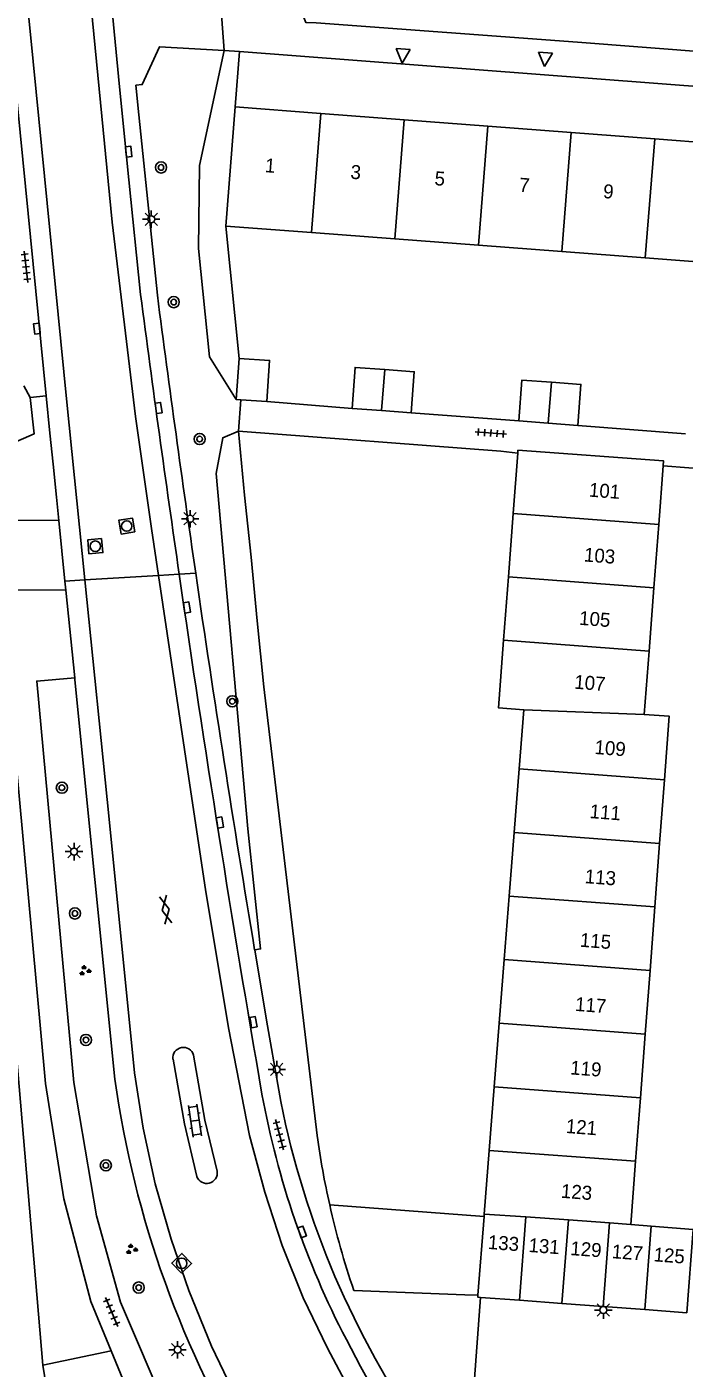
# Model space of a CAD drawing. Extents: x 132994 to 136000, y 393499 to 395512.
# Drawn here: x 134032.8 to 134079.9, y 394251.9 to 394348 of the extents above; entities that cross this region are included whole.
import ezdxf

# ---------------------------------------------------------------- set-up
doc = ezdxf.new("R2010")
doc.units = 0
for name, color, linetype in [('gg-afsc-erfafscheiding', 7, 'Continuous'), ('gg-afsc-hekwerk', 7, 'Continuous'), ('gg-afsc-muur', 7, 'Continuous'), ('gg-anno-huisnummerreeks BGT', 7, 'Continuous'), ('gg-bbg-bijgebouw', 7, 'Continuous'), ('gg-bbg-hoofdgebouw', 7, 'Continuous'), ('gg-bbg-tussenscheiding', 7, 'Continuous'), ('gg-knt-verharding', 7, 'Continuous'), ('gg-knt-verharding nz', 7, 'Continuous'), ('gt-grn-groengrens', 7, 'Continuous'), ('gt-grn-vlakafsluiter', 7, 'Continuous'), ('gt-grn-weggrens', 7, 'Continuous'), ('gt-symb-boom', 7, 'Continuous'), ('gt-symb-gesloten verharding', 7, 'Continuous'), ('gt-symb-groenvak', 7, 'Continuous'), ('gt-symb-klinker verharding', 7, 'Continuous'), ('gt-symb-kolk', 7, 'Continuous'), ('gt-symb-lichtmast', 7, 'Continuous'), ('gt-symb-rioolschacht', 7, 'Continuous'), ('gt-symb-tegel verharding', 7, 'Continuous'), ('gt-symb-waterafsluiter', 7, 'Continuous')]:
    doc.layers.add(name, color=color, linetype=linetype)

# ---------------------------------------------------------------- blocks, each defined once
blk = doc.blocks.new('gt0-LMAST')
at = {"layer": 'gt-symb-lichtmast'}
for p, q in [((-0.182, 0.173), (-0.447, 0.438)), ((-0.005, 0.246), (-0.005, 0.621)), ((0.172, 0.173), (0.437, 0.438)), ((-0.255, -0.004), (-0.63, -0.004)), ((-0.182, -0.181), (-0.447, -0.446)), ((-0.005, -0.254), (-0.005, -0.629)), ((0.437, -0.446), (0.172, -0.181)), ((0.245, -0.004), (0.62, -0.004))]:
    blk.add_line(p, q, dxfattribs=at)
blk.add_circle((-0.005, -0.004), 0.25, dxfattribs=at)
blk = doc.blocks.new('gt0-KOLK')
at = {"layer": 'gt-symb-kolk'}
blk.add_lwpolyline([(0, 0), (0.375, 0), (0.375, 0.4), (-0.375, 0.4), (-0.375, 0), (0, 0)], dxfattribs=at)
blk = doc.blocks.new('gt0-WAFSL')
at = {"layer": 'gt-symb-waterafsluiter'}
for p, q in [((-0.5, -0.333), (0, 0.667)), ((0, 0.667), (0.5, -0.333)), ((0.5, -0.333), (-0.5, -0.333))]:
    blk.add_line(p, q, dxfattribs=at)
blk = doc.blocks.new('gt0-TEG1')
at = {"layer": 'gt-symb-tegel verharding'}
for p, q in [((-1.125, 0), (1.125, 0)), ((-0.9, -0.25), (-0.9, 0.25)), ((-0.45, -0.25), (-0.45, 0.25)), ((0, -0.25), (0, 0.25)), ((0.45, -0.25), (0.45, 0.25)), ((0.9, -0.25), (0.9, 0.25))]:
    blk.add_line(p, q, dxfattribs=at)
blk = doc.blocks.new('gt0-BOOM')
at = {"layer": 'gt-symb-boom'}
for radius in [0.4, 0.2]:
    blk.add_circle((0, 0), radius, dxfattribs=at)
blk = doc.blocks.new('gt0-RS')
at = {"layer": 'gt-symb-rioolschacht'}
blk.add_lwpolyline([(-0.5, -0.5), (0.5, -0.5), (0.5, 0.5), (-0.5, 0.5)], close=True, dxfattribs=at)
blk.add_circle((0, 0), 0.375, dxfattribs=at)
blk = doc.blocks.new('gt0-KL1')
at = {"layer": 'gt-symb-klinker verharding'}
for p, q in [((-1.15, 0.3), (1.15, 0.3)), ((-1, -0.3), (-1, 0.3)), ((-0.5, 0.3), (-0.5, 0.45)), ((0, -0.3), (0, 0.3)), ((0.5, 0.3), (0.5, 0.45)), ((1, -0.3), (1, 0.3)), ((-1.15, -0.3), (1.15, -0.3)), ((-0.5, -0.45), (-0.5, -0.3)), ((0.5, -0.45), (0.5, -0.3))]:
    blk.add_line(p, q, dxfattribs=at)
blk = doc.blocks.new('gt0-GRVAK')
at = {"layer": 'gt-symb-groenvak'}
for p, q in [((-0.11, 0.189), (-0.228, 0.24)), ((-0.182, 0.153), (0.088, 0.153)), ((-0.091, 0.211), (-0.156, 0.322)), ((-0.047, 0.214), (-0.047, 0.393)), ((-0.004, 0.211), (0.061, 0.322)), ((0.015, 0.189), (0.133, 0.24)), ((0.262, -0.052), (0.197, 0.059)), ((0.305, -0.049), (0.305, 0.13)), ((0.349, -0.052), (0.414, 0.059)), ((-0.245, -0.228), (-0.363, -0.177)), ((-0.318, -0.264), (-0.047, -0.264)), ((-0.226, -0.206), (-0.291, -0.095)), ((-0.183, -0.203), (-0.183, -0.024)), ((-0.139, -0.206), (-0.074, -0.095)), ((-0.12, -0.228), (-0.002, -0.177)), ((0.243, -0.074), (0.125, -0.023)), ((0.17, -0.11), (0.441, -0.11)), ((0.368, -0.074), (0.486, -0.023))]:
    blk.add_line(p, q, dxfattribs=at)
blk = doc.blocks.new('gt0-GESVH1')
at = {"layer": 'gt-symb-gesloten verharding'}
for p, q in [((-0.992, -0.261), (0.008, 0.239)), ((0.008, -0.261), (-0.992, 0.239)), ((0.008, 0.239), (1.008, -0.261)), ((1.008, 0.239), (0.008, -0.261))]:
    blk.add_line(p, q, dxfattribs=at)

msp = doc.modelspace()

# ---------------------------------------------------------------- linework, layer by layer
at = {"layer": 'gg-afsc-erfafscheiding'}
for p, q in [((134048.05, 394324.24), (134047.08, 394333.72)), ((134050.02, 394321.15), (134056.14, 394320.66)), ((134060.38, 394320.35), (134068.09, 394319.76)), ((134066.803, 394317.588), (134047.997, 394319.022)), ((134047.997, 394319.022), (134048.429, 394314.449)), ((134072.32, 394319.44), (134080.037, 394318.84)), ((134048.899, 394309.995), (134049.337, 394305.433)), ((134049.819, 394300.709), (134053.643, 394268.551)), ((134056.262, 394257.462), (134064.232, 394257.149)), ((134064.232, 394257.149), (134065.161, 394257.113))]:
    msp.add_line(p, q, dxfattribs=at)
at = {"layer": 'gg-afsc-hekwerk'}
msp.add_line((134047.997, 394319.022), (134048.158, 394321.278), dxfattribs=at)
at = {"layer": 'gg-afsc-muur'}
for p, q in [((134068.015, 394317.458), (134066.803, 394317.588)), ((134078.443, 394316.541), (134086.098, 394315.955))]:
    msp.add_line(p, q, dxfattribs=at)
at = {"layer": 'gg-bbg-bijgebouw'}
for p, q in [((134048.05, 394324.24), (134047.84, 394321.3)), ((134047.84, 394321.3), (134048.158, 394321.278)), ((134048.158, 394321.278), (134050.02, 394321.15)), ((134058.249, 394320.506), (134056.14, 394320.66)), ((134060.38, 394320.35), (134058.249, 394320.506)), ((134070.205, 394319.6), (134068.09, 394319.76)), ((134072.32, 394319.44), (134070.205, 394319.6)), ((134065.161, 394257.113), (134065.605, 394262.751)), ((134065.605, 394262.751), (134065.619, 394262.933)), ((134076.121, 394262.19), (134077.578, 394262.069)), ((134077.578, 394262.069), (134080.59, 394261.82)), ((134065.349, 394256.965), (134068.146, 394256.756)), ((134068.146, 394256.756), (134071.186, 394256.529)), ((134071.186, 394256.529), (134074.136, 394256.308)), ((134074.136, 394256.308), (134077.131, 394256.084))]:
    msp.add_line(p, q, dxfattribs=at)
for points in [[(134050.02, 394321.15), (134050.22, 394324.09), (134048.05, 394324.24)], [(134056.14, 394320.66), (134056.36, 394323.59), (134058.477, 394323.435)], [(134058.477, 394323.435), (134060.6, 394323.28), (134060.38, 394320.35)], [(134068.09, 394319.76), (134068.31, 394322.69), (134070.435, 394322.529)], [(134070.435, 394322.529), (134072.54, 394322.37), (134072.32, 394319.44)], [(134077.131, 394256.084), (134080.13, 394255.86), (134080.59, 394261.82)], [(134065.349, 394256.965), (134065.151, 394256.98), (134065.161, 394257.113)]]:
    msp.add_lwpolyline(points, dxfattribs=at)
at = {"layer": 'gg-bbg-hoofdgebouw'}
for p, q in [((134047.08, 394333.72), (134047.75, 394342.26)), ((134047.75, 394342.26), (134053.892, 394341.791)), ((134053.892, 394341.791), (134059.885, 394341.334)), ((134059.885, 394341.334), (134065.868, 394340.877)), ((134065.868, 394340.877), (134071.84, 394340.421)), ((134071.84, 394340.421), (134077.833, 394339.963)), ((134077.833, 394339.963), (134083.815, 394339.506)), ((134053.232, 394333.253), (134047.08, 394333.72)), ((134059.205, 394332.8), (134053.232, 394333.253)), ((134065.198, 394332.344), (134059.205, 394332.8)), ((134071.171, 394331.891), (134065.198, 394332.344)), ((134077.153, 394331.436), (134071.171, 394331.891)), ((134083.146, 394330.982), (134077.153, 394331.436)), ((134067.689, 394313.123), (134068.015, 394317.458)), ((134078.443, 394316.541), (134078.122, 394312.341)), ((134067.347, 394308.586), (134067.689, 394313.123)), ((134078.122, 394312.341), (134077.774, 394307.805)), ((134067.005, 394304.049), (134067.347, 394308.586)), ((134077.774, 394307.805), (134077.427, 394303.268)), ((134077.427, 394303.268), (134077.08, 394298.73)), ((134068.127, 394294.826), (134068.46, 394299.06)), ((134067.769, 394290.271), (134068.127, 394294.826)), ((134078.535, 394294.044), (134078.19, 394289.489)), ((134067.411, 394285.716), (134067.769, 394290.271)), ((134078.19, 394289.489), (134077.844, 394284.933)), ((134067.052, 394281.161), (134067.411, 394285.716)), ((134077.844, 394284.933), (134077.499, 394280.377)), ((134066.694, 394276.607), (134067.052, 394281.161)), ((134077.499, 394280.377), (134077.154, 394275.821)), ((134066.336, 394272.052), (134066.694, 394276.607)), ((134077.154, 394275.821), (134076.809, 394271.266)), ((134065.978, 394267.497), (134066.336, 394272.052)), ((134076.809, 394271.266), (134076.464, 394266.71)), ((134065.619, 394262.933), (134065.978, 394267.497)), ((134076.464, 394266.71), (134076.121, 394262.19))]:
    msp.add_line(p, q, dxfattribs=at)
for points in [[(134068.015, 394317.458), (134068.03, 394317.66), (134078.47, 394316.89), (134078.443, 394316.541)], [(134068.46, 394299.06), (134066.64, 394299.2), (134067.005, 394304.049)], [(134077.08, 394298.73), (134078.88, 394298.6), (134078.535, 394294.044)]]:
    msp.add_lwpolyline(points, dxfattribs=at)
at = {"layer": 'gg-bbg-tussenscheiding'}
for p, q in [((134053.892, 394341.791), (134053.232, 394333.253)), ((134059.885, 394341.334), (134059.205, 394332.8)), ((134065.868, 394340.877), (134065.198, 394332.344)), ((134071.84, 394340.421), (134071.171, 394331.891)), ((134077.833, 394339.963), (134077.153, 394331.436)), ((134058.477, 394323.435), (134058.249, 394320.506)), ((134070.435, 394322.529), (134070.205, 394319.6)), ((134078.122, 394312.341), (134067.689, 394313.123)), ((134077.774, 394307.805), (134067.347, 394308.586)), ((134077.427, 394303.268), (134067.005, 394304.049)), ((134068.46, 394299.06), (134077.08, 394298.73)), ((134078.535, 394294.044), (134068.127, 394294.826)), ((134078.19, 394289.489), (134067.769, 394290.271)), ((134077.844, 394284.933), (134067.411, 394285.716)), ((134077.499, 394280.377), (134067.052, 394281.161)), ((134077.154, 394275.821), (134066.694, 394276.607)), ((134076.809, 394271.266), (134066.336, 394272.052)), ((134076.464, 394266.71), (134065.978, 394267.497)), ((134068.592, 394262.723), (134065.619, 394262.933)), ((134068.146, 394256.756), (134068.592, 394262.723)), ((134071.645, 394262.507), (134068.592, 394262.723)), ((134071.645, 394262.507), (134071.186, 394256.529)), ((134074.583, 394262.299), (134071.645, 394262.507)), ((134074.136, 394256.308), (134074.583, 394262.299)), ((134076.121, 394262.19), (134074.583, 394262.299)), ((134077.131, 394256.084), (134077.578, 394262.069))]:
    msp.add_line(p, q, dxfattribs=at)
at = {"layer": 'gg-knt-verharding'}
for p, q in [((134038.739, 394351.274), (134039.462, 394343.699)), ((134034.219, 394321.546), (134031.795, 394345.986)), ((134046.965, 394346.306), (134048.062, 394346.222)), ((134048.062, 394346.222), (134096.261, 394342.538)), ((134039.462, 394343.699), (134040.135, 394337.04)), ((134040.858, 394341.701), (134040.649, 394343.82)), ((134042.18, 394328.77), (134040.858, 394341.701)), ((134040.98, 394328.82), (134040.135, 394337.04)), ((134032.609, 394322.271), (134033.057, 394321.433)), ((134034.478, 394318.891), (134034.219, 394321.546)), ((134034.478, 394318.891), (134034.704, 394316.668)), ((134034.704, 394316.668), (134034.945, 394314.295)), ((134034.945, 394314.295), (134035.114, 394312.632)), ((134048.429, 394314.449), (134048.899, 394309.995)), ((134035.114, 394312.632), (134035.554, 394308.29)), ((134035.554, 394308.29), (134035.621, 394307.634)), ((134035.621, 394307.634), (134036.258, 394301.362)), ((134049.337, 394305.433), (134049.819, 394300.709)), ((134036.258, 394301.362), (134036.273, 394301.213)), ((134036.273, 394301.213), (134039.142, 394272.6))]:
    msp.add_line(p, q, dxfattribs=at)
for points in [[(134052.033, 394350.268), (134052.827, 394348.297), (134053.568, 394348.276), (134072.297, 394346.909), (134096.092, 394345.069), (134097.464, 394346.787)], [(134040.649, 394343.82), (134041.103, 394343.855), (134042.329, 394346.57), (134046.965, 394346.306)], [(134033.057, 394321.433), (134033.342, 394318.828), (134026.145, 394315.7), (134026.148, 394314.376)], [(134038.865, 394253.133), (134037.404, 394256.677), (134035.473, 394264.02), (134034.155, 394272.292), (134031.013, 394306.736)], [(134036.258, 394301.362), (134033.538, 394301.119), (134036.189, 394272.364), (134037.819, 394262.803), (134039.538, 394256.623), (134042.893, 394248.811), (134046.448, 394242.2), (134050.146, 394236.717), (134055.199, 394230.392)], [(134050.879, 394271.801), (134050.008, 394276.827), (134049.157, 394281.855)], [(134045.009, 394265.628), (134044.122, 394269.396), (134043.302, 394274.037)], [(134044.774, 394274.321), (134045.573, 394269.666), (134046.465, 394265.996)], [(134065.313, 394250.463), (134064.871, 394250.49), (134065.349, 394256.965)], [(134053.612, 394229.124), (134052.639, 394230.201), (134048.279, 394235.856), (134044.316, 394241.793), (134040.924, 394248.141), (134038.865, 394253.133)]]:
    msp.add_lwpolyline(points, dxfattribs=at)
for centre, radius, start, end in [((135405.725, 394507.033), 1376.332, 187.439795, 188.282305), ((135339.59, 394497.775), 1308.371, 187.421756, 188.302771), ((135419.873, 394508.841), 1390.593, 188.272027, 189.825831), ((135335.534, 394497.077), 1304.258, 188.298169, 189.498122), ((134044.048, 394274.125), 0.752, 15.08281, 186.75753), ((134110.693, 394282.516), 72.235, 187.8898, 211.71229), ((134112.91, 394283.28), 63.084, 190.48414, 214.35115), ((134110.775, 394282.713), 62.111, 190.37125, 207.5936), ((134112.008, 394276.468), 58.9, 187.72454, 192.63107), ((134045.72, 394265.879), 0.754, 199.40543, 8.96316), ((134112.045, 394276.504), 58.944, 192.65746, 198.84755), ((134112.771, 394282.952), 63.995, 206.95604, 217.40492)]:
    msp.add_arc(centre, radius, start, end, dxfattribs=at)
at = {"layer": 'gg-knt-verharding nz'}
msp.add_line((134033.057, 394321.433), (134034.219, 394321.546), dxfattribs=at)
for points in [[(134036.98, 394308.374), (134035.661, 394321.343), (134033.091, 394347.439), (134030.614, 394371.81), (134028.627, 394392.034)], [(134042.267, 394308.684), (134041.767, 394312.05), (134040.624, 394320.084), (134038.944, 394334.012), (134036.782, 394356.068), (134033.8, 394386.843), (134033.201, 394392.485)], [(134055.609, 394237.847), (134054.339, 394239.433), (134052.045, 394242.753), (134049.886, 394246.167), (134047.831, 394249.789), (134046.067, 394253.478), (134044.434, 394257.447), (134043.172, 394261.13), (134042.03, 394265.108), (134041.167, 394269.076), (134040.532, 394273.051), (134038.725, 394291.22), (134036.98, 394308.374)], [(134060.885, 394243.044), (134058.446, 394246.346), (134056.235, 394249.814), (134054.372, 394253.314), (134052.636, 394256.92), (134051.12, 394260.673), (134049.883, 394264.494), (134048.792, 394268.556), (134047.269, 394276.271), (134045.629, 394286.175), (134044.428, 394294.128), (134042.267, 394308.684)]]:
    msp.add_lwpolyline(points, dxfattribs=at)
at = {"layer": 'gt-grn-groengrens'}
for p, q in [((134054.534, 394263.588), (134065.605, 394262.751)), ((134038.865, 394253.133), (134033.972, 394252.103)), ((134034.202, 394250.618), (134033.972, 394252.103))]:
    msp.add_line(p, q, dxfattribs=at)
for points in [[(134047.84, 394321.3), (134045.915, 394324.349), (134045.124, 394332.109), (134045.203, 394338.072), (134046.965, 394346.306)], [(134047.997, 394319.022), (134046.868, 394318.557), (134046.387, 394315.992), (134048.663, 394290.534), (134049.578, 394281.926), (134049.157, 394281.855)], [(134029.993, 394298.724), (134030.009, 394298.508), (134033.972, 394252.103)]]:
    msp.add_lwpolyline(points, dxfattribs=at)
at = {"layer": 'gt-grn-vlakafsluiter'}
msp.add_line((134048.062, 394346.222), (134047.75, 394342.26), dxfattribs=at)
at = {"layer": 'gt-grn-weggrens'}
for p, q in [((134046.653, 394350.652), (134046.965, 394346.306)), ((134029.624, 394312.65), (134035.114, 394312.632)), ((134035.554, 394308.29), (134036.98, 394308.374)), ((134036.98, 394308.374), (134042.267, 394308.684)), ((134042.267, 394308.684), (134043.748, 394308.772)), ((134043.748, 394308.772), (134044.932, 394308.841)), ((134029.557, 394307.654), (134035.621, 394307.634))]:
    msp.add_line(p, q, dxfattribs=at)

# ---------------------------------------------------------------- block references
at = {"layer": 'gt-symb-boom'}
for p in [(134042.447, 394337.922), (134043.355, 394328.272), (134045.211, 394318.459), (134047.552, 394299.673), (134035.337, 394293.477), (134036.271, 394284.47), (134037.06, 394275.408), (134038.487, 394266.42), (134040.845, 394257.664)]:
    msp.add_blockref('gt0-BOOM', p, dxfattribs=at)
at = {"layer": 'gt-symb-gesloten verharding', "rotation": 101.24252570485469}
msp.add_blockref('gt0-GESVH1', (134042.767, 394284.729), dxfattribs=at)
at = {"layer": 'gt-symb-groenvak'}
for p in [(134036.97, 394280.362), (134040.314, 394260.397)]:
    msp.add_blockref('gt0-GRVAK', p, dxfattribs=at)
at = {"layer": 'gt-symb-klinker verharding', "rotation": 98.62422873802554}
msp.add_blockref('gt0-KL1', (134044.879, 394269.624), dxfattribs=at)
at = {"layer": 'gt-symb-kolk'}
for p, rotation in [((134039.925, 394339.029), -84.31791505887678), ((134033.747, 394326.394), 95.56802405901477), ((134042.068, 394320.663), -81.83749053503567), ((134044.1, 394306.365), -81.65913313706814), ((134046.457, 394290.957), -80.97080115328), ((134048.87, 394276.649), -80.20785375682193), ((134052.367, 394261.584), -70.06095208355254)]:
    msp.add_blockref('gt0-KOLK', p, dxfattribs=dict(at, rotation=rotation))
at = {"layer": 'gt-symb-lichtmast'}
for p in [(134041.746, 394334.211), (134044.537, 394312.75), (134036.212, 394288.903), (134050.744, 394273.295), (134074.158, 394256.061), (134043.633, 394253.212)]:
    msp.add_blockref('gt0-LMAST', p, dxfattribs=at)
at = {"layer": 'gt-symb-rioolschacht'}
for p, rotation in [((134039.986, 394312.228), 9.443474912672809), ((134037.732, 394310.783), -174.77963836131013), ((134043.924, 394259.4), 43.62257341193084)]:
    msp.add_blockref('gt0-RS', p, dxfattribs=dict(at, rotation=rotation))
at = {"layer": 'gt-symb-tegel verharding'}
for p, rotation in [((134032.763, 394330.804), 96.25793391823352), ((134066.089, 394318.891), -4.244862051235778), ((134050.938, 394268.616), -75.51896562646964), ((134038.905, 394255.916), -66.97450799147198)]:
    msp.add_blockref('gt0-TEG1', p, dxfattribs=dict(at, rotation=rotation))
at = {"layer": 'gt-symb-waterafsluiter', "rotation": 175.81229548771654}
for p in [(134059.78, 394346.068), (134069.989, 394345.824)]:
    msp.add_blockref('gt0-WAFSL', p, dxfattribs=at)

# ---------------------------------------------------------------- texts
at = {"layer": 'gg-anno-huisnummerreeks BGT'}
for s, rotation, p in [('1', 355.6, (134049.868, 394337.585)), ('3', 355.6, (134055.999, 394337.117)), ('5', 355.6, (134062.024, 394336.658)), ('7', 355.6, (134068.089, 394336.194)), ('9', 355.6, (134074.11, 394335.734)), ('101', 355.6, (134073.094, 394314.34)), ('103', 355.6, (134072.739, 394309.693)), ('105', 355.6, (134072.391, 394305.155)), ('107', 355.6, (134072.041, 394300.577)), ('109', 355.6, (134073.495, 394295.901)), ('111', 355.6, (134073.147, 394291.307)), ('113', 355.6, (134072.794, 394286.646)), ('115', 355.6, (134072.448, 394282.089)), ('117', 355.6, (134072.1, 394277.492)), ('119', 355.6, (134071.755, 394272.941)), ('121', 355.6, (134071.438, 394268.746)), ('123', 355.6, (134071.086, 394264.103)), ('133', 355.7, (134065.847, 394260.437)), ('131', 355.7, (134068.765, 394260.219)), ('129', 355.7, (134071.761, 394259.995)), ('127', 355.7, (134074.733, 394259.773)), ('125', 355.7, (134077.729, 394259.549))]:
    msp.add_text(s, height=1, rotation=rotation, dxfattribs=at).set_placement(p)

doc.saveas('drawing.dxf')
